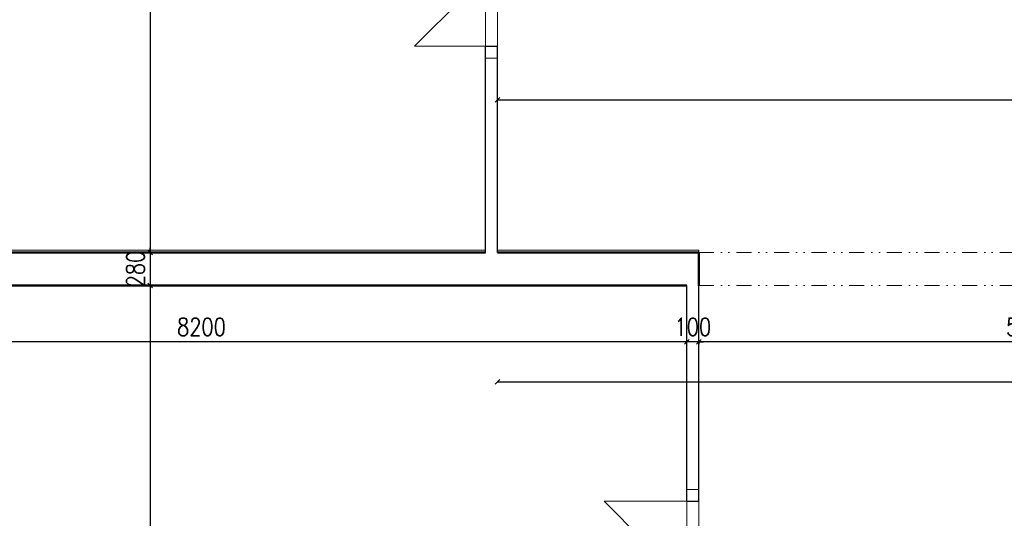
# Model space of a CAD drawing. Header units: millimetres. Extents: x -238874 to 551972, y -298952 to 658415.
# Tile 633 of 656: x 62463 to 70778, y 390534 to 394743. Entities that reach past the tile are written whole.
import ezdxf

# ---------------------------------------------------------------- set-up
doc = ezdxf.new("R2010")
doc.units = ezdxf.units.MM
doc.header["$LTSCALE"] = 20
doc.linetypes.add('DIVIDE2', pattern=[15.875, 6.35, -3.175, 0, -3.175, 0, -3.175])
doc.layers.add('ALP', color=141, linetype='Continuous')
doc.layers.add('KOTY', color=8, linetype='Continuous')
doc.layers.add('NOSNÉ', color=8, linetype='Continuous', lineweight=50)
doc.layers.add('PRUCHODY', color=7, linetype='Continuous', lineweight=18)
doc.styles.add('SIMPLEX', font='SIMPLEX.shx', dxfattribs={"width": 0.8, "bigfont": 'CAD13.shx'})
doc.styles.get("Standard").update_dxf_attribs({"font": 'simplex.shx', "width": 0.8})
doc.dimstyles.new('CKA', dxfattribs={"dimtxt": 200, "dimasz": 40, "dimexe": 20, "dimexo": 0.2, "dimgap": 50, "dimtad": 1, "dimdec": 0, "dimrnd": 1, "dimzin": 0, "dimdsep": 46, "dimtxsty": 'Standard', "dimblk1": 'OBLIQUE', "dimblk2": 'OBLIQUE', "dimsah": 1, "dimcen": 0.09, "dimclrd": 253, "dimclre": 253, "dimclrt": 253, "dimadec": 0, "dimazin": 0, "dimtfac": 1, "dimtdec": 0, "dimtix": 1, "dimtmove": 2, "dimatfit": 3, "dimfxl": 1, "dimtolj": 1, "dimtzin": 0, "dimarcsym": 0})

# ---------------------------------------------------------------- blocks, each defined once
blk = doc.blocks.new('_OBLIQUE')
at = {"color": 0, "linetype": 'ByBlock'}
blk.add_line((-0.5, -0.5), (0.5, 0.5), dxfattribs=at)
blk = doc.blocks.new('*D2562')
at = {"layer": 'DEFPOINTS', "color": 0, "transparency": 16777216}
for p in [(63565.6, 392498.6), (63565.6, 387578.6), (63565.6, 387578.6)]:
    blk.add_point(p, dxfattribs=at)
at = {"layer": 'KOTY', "lineweight": -2, "transparency": 16777216}
for p, q in [((63565.6, 392498.6), (63565.6, 387578.6)), ((63184.8, 387578.6), (63545.6, 387578.6))]:
    blk.add_line(p, q, dxfattribs=at)
at = {"layer": 'KOTY', "lineweight": -2, "transparency": 16777216, "xscale": 40, "yscale": 40, "zscale": 40}
for p, rotation in [((63565.6, 392498.6), 90), ((63565.6, 387578.6), 270)]:
    blk.add_blockref('_OBLIQUE', p, dxfattribs=dict(at, rotation=rotation))
at = {"layer": 'KOTY', "transparency": 16777216, "insert": (63440.6, 390038.6), "char_height": 150, "attachment_point": 5, "rotation": 90, "style": 'SIMPLEX'}
blk.add_mtext('\\A1;4920', dxfattribs=at)
blk = doc.blocks.new('*D2671')
at = {"layer": 'DEFPOINTS', "color": 0, "transparency": 16777216}
for p in [(68198, 392404.6), (73798, 392404.6), (68198, 392024.7)]:
    blk.add_point(p, dxfattribs=at)
at = {"layer": 'KOTY', "lineweight": -2, "transparency": 16777216}
for p, q in [((73798, 392024.7), (68198, 392024.7)), ((68198, 392023.8), (68198, 392004.7))]:
    blk.add_line(p, q, dxfattribs=at)
at = {"layer": 'KOTY', "lineweight": -2, "transparency": 16777216, "xscale": 40, "yscale": 40, "zscale": 40, "rotation": 180}
blk.add_blockref('_OBLIQUE', (68198, 392024.7), dxfattribs=at)
at = {"layer": 'KOTY', "lineweight": -2, "transparency": 16777216, "xscale": 40, "yscale": 40, "zscale": 40}
blk.add_blockref('_OBLIQUE', (73798, 392024.7), dxfattribs=at)
at = {"layer": 'KOTY', "transparency": 16777216, "insert": (70998, 392149.7), "char_height": 150, "attachment_point": 5, "style": 'SIMPLEX'}
blk.add_mtext('\\A1;5600', dxfattribs=at)
blk = doc.blocks.new('*D2677')
at = {"layer": 'DEFPOINTS', "color": 0, "transparency": 16777216}
for p in [(68098, 392264.6), (59898, 392024.7), (59898, 392024.7)]:
    blk.add_point(p, dxfattribs=at)
at = {"layer": 'KOTY', "lineweight": -2, "transparency": 16777216}
for p, q in [((59898, 392405.4), (59898, 392044.7)), ((68098, 392024.7), (59898, 392024.7))]:
    blk.add_line(p, q, dxfattribs=at)
at = {"layer": 'KOTY', "lineweight": -2, "transparency": 16777216, "xscale": 40, "yscale": 40, "zscale": 40, "rotation": 180}
blk.add_blockref('_OBLIQUE', (59898, 392024.7), dxfattribs=at)
at = {"layer": 'KOTY', "lineweight": -2, "transparency": 16777216, "xscale": 40, "yscale": 40, "zscale": 40}
blk.add_blockref('_OBLIQUE', (68098, 392024.7), dxfattribs=at)
at = {"layer": 'KOTY', "transparency": 16777216, "insert": (63998, 392149.7), "char_height": 150, "attachment_point": 5, "style": 'SIMPLEX'}
blk.add_mtext('\\A1;8200', dxfattribs=at)
blk = doc.blocks.new('*D2703')
at = {"layer": 'DEFPOINTS', "color": 0, "transparency": 16777216}
for p in [(63298, 397698.6), (63565.6, 392778.6), (63565.6, 392778.6)]:
    blk.add_point(p, dxfattribs=at)
at = {"layer": 'KOTY', "lineweight": -2, "transparency": 16777216}
for p, q in [((63565.6, 397698.6), (63565.6, 392778.6)), ((63184.8, 392778.6), (63545.6, 392778.6))]:
    blk.add_line(p, q, dxfattribs=at)
at = {"layer": 'KOTY', "lineweight": -2, "transparency": 16777216, "xscale": 40, "yscale": 40, "zscale": 40}
for p, rotation in [((63565.6, 397698.6), 90), ((63565.6, 392778.6), 270)]:
    blk.add_blockref('_OBLIQUE', p, dxfattribs=dict(at, rotation=rotation))
at = {"layer": 'KOTY', "transparency": 16777216, "insert": (63440.6, 395238.6), "char_height": 150, "attachment_point": 5, "rotation": 90, "style": 'SIMPLEX'}
blk.add_mtext('\\A1;4920', dxfattribs=at)
blk = doc.blocks.new('*D2707')
at = {"layer": 'DEFPOINTS', "color": 0, "transparency": 16777216}
for p in [(63565.6, 392778.6), (63565.6, 392498.6), (63565.6, 392498.6)]:
    blk.add_point(p, dxfattribs=at)
at = {"layer": 'KOTY', "lineweight": -2, "transparency": 16777216}
for p, q in [((63565.6, 392778.6), (63565.6, 392818.6)), ((63565.6, 392778.6), (63565.6, 392498.6)), ((63184.8, 392498.6), (63545.6, 392498.6)), ((63565.6, 392498.6), (63565.6, 392458.6))]:
    blk.add_line(p, q, dxfattribs=at)
at = {"layer": 'KOTY', "lineweight": -2, "transparency": 16777216, "xscale": 40, "yscale": 40, "zscale": 40}
for p, rotation in [((63565.6, 392778.6), 270), ((63565.6, 392498.6), 90)]:
    blk.add_blockref('_OBLIQUE', p, dxfattribs=dict(at, rotation=rotation))
at = {"layer": 'KOTY', "transparency": 16777216, "insert": (63440.6, 392638.6), "char_height": 150, "attachment_point": 5, "rotation": 90, "style": 'SIMPLEX'}
blk.add_mtext('\\A1;280', dxfattribs=at)
blk = doc.blocks.new('*D2709')
at = {"layer": 'DEFPOINTS', "color": 0, "transparency": 16777216}
for p in [(68198, 392404.6), (68098, 392264.6), (68098, 392024.7)]:
    blk.add_point(p, dxfattribs=at)
at = {"layer": 'KOTY', "lineweight": -2, "transparency": 16777216}
for p, q in [((68098, 392024.7), (68058, 392024.7)), ((68198, 392024.7), (68098, 392024.7)), ((68098, 391883.8), (68098, 392004.7)), ((68198, 392024.7), (68238, 392024.7))]:
    blk.add_line(p, q, dxfattribs=at)
at = {"layer": 'KOTY', "lineweight": -2, "transparency": 16777216, "xscale": 40, "yscale": 40, "zscale": 40}
blk.add_blockref('_OBLIQUE', (68098, 392024.7), dxfattribs=at)
at = {"layer": 'KOTY', "lineweight": -2, "transparency": 16777216, "xscale": 40, "yscale": 40, "zscale": 40, "rotation": 180}
blk.add_blockref('_OBLIQUE', (68198, 392024.7), dxfattribs=at)
at = {"layer": 'KOTY', "transparency": 16777216, "insert": (68148, 392149.7), "char_height": 150, "attachment_point": 5, "style": 'SIMPLEX'}
blk.add_mtext('\\A1;100', dxfattribs=at)
blk = doc.blocks.new('*D3353')
at = {"layer": 'DEFPOINTS', "color": 0, "transparency": 16777216}
for p in [(82648, 394066.3), (66498, 393338.6), (82648, 393338.6)]:
    blk.add_point(p, dxfattribs=at)
at = {"layer": 'KOTY', "lineweight": -2, "transparency": 16777216}
for p, q in [((66498, 394066.3), (82648, 394066.3)), ((82648, 393719.4), (82648, 394086.3))]:
    blk.add_line(p, q, dxfattribs=at)
at = {"layer": 'KOTY', "lineweight": -2, "transparency": 16777216, "xscale": 40, "yscale": 40, "zscale": 40, "rotation": 180}
blk.add_blockref('_OBLIQUE', (66498, 394066.3), dxfattribs=at)
at = {"layer": 'KOTY', "lineweight": -2, "transparency": 16777216, "xscale": 40, "yscale": 40, "zscale": 40}
blk.add_blockref('_OBLIQUE', (82648, 394066.3), dxfattribs=at)
at = {"layer": 'KOTY', "transparency": 16777216, "insert": (74573, 394191.3), "char_height": 150, "attachment_point": 5, "style": 'SIMPLEX'}
blk.add_mtext('\\A1;16150', dxfattribs=at)
blk = doc.blocks.new('*D3354')
at = {"layer": 'DEFPOINTS', "color": 0, "transparency": 16777216}
for p in [(82648, 391686.3), (66498, 390958.6), (82648, 390958.6)]:
    blk.add_point(p, dxfattribs=at)
at = {"layer": 'KOTY', "lineweight": -2, "transparency": 16777216}
for p, q in [((66498, 391686.3), (82648, 391686.3)), ((82648, 391339.4), (82648, 391706.3))]:
    blk.add_line(p, q, dxfattribs=at)
at = {"layer": 'KOTY', "lineweight": -2, "transparency": 16777216, "xscale": 40, "yscale": 40, "zscale": 40, "rotation": 180}
blk.add_blockref('_OBLIQUE', (66498, 391686.3), dxfattribs=at)
at = {"layer": 'KOTY', "lineweight": -2, "transparency": 16777216, "xscale": 40, "yscale": 40, "zscale": 40}
blk.add_blockref('_OBLIQUE', (82648, 391686.3), dxfattribs=at)
at = {"layer": 'KOTY', "transparency": 16777216, "insert": (74573, 391811.3), "char_height": 150, "attachment_point": 5, "style": 'SIMPLEX'}
blk.add_mtext('\\A1;16150', dxfattribs=at)

msp = doc.modelspace()

# ---------------------------------------------------------------- linework, layer by layer
at = {"layer": 'ALP'}
for p, q in [((66397.962, 392778.626), (66397.962, 394518.626)), ((66397.962, 394518.626), (66497.962, 394518.626)), ((66397.962, 394518.626), (66497.962, 394518.626)), ((66397.962, 392778.626), (66397.962, 394518.626)), ((66497.962, 392778.626), (66497.962, 394518.626)), ((66497.962, 392778.626), (66497.962, 394518.626)), ((68097.962, 390678.626), (68097.962, 392498.626)), ((68097.962, 390678.626), (68097.962, 392498.626)), ((68197.962, 390678.626), (68197.962, 392498.626)), ((68197.962, 390678.626), (68197.962, 392498.626)), ((68097.962, 390678.626), (68197.962, 390678.626)), ((68097.962, 390678.626), (68197.962, 390678.626))]:
    msp.add_line(p, q, dxfattribs=at)
at = {"layer": 'NOSNÉ'}
for p, q in [((66397.962, 392778.626), (56697.962, 392778.626)), ((66497.962, 392778.626), (68197.962, 392778.626)), ((68197.962, 392778.626), (68197.962, 392498.626)), ((68097.962, 392498.626), (59897.962, 392498.626))]:
    msp.add_line(p, q, dxfattribs=at)
at = {"layer": 'PRUCHODY'}
for p, q in [((66397.962, 394518.626), (66397.962, 395718.626)), ((66497.962, 395718.626), (66497.962, 394518.626)), ((66397.962, 395118.626), (65797.962, 394518.626)), ((65797.962, 394518.626), (66397.962, 394518.626)), ((66497.962, 394418.626), (66397.962, 394418.626)), ((66397.962, 392798.626), (56697.962, 392798.626)), ((66497.962, 392798.626), (68197.962, 392798.626)), ((68197.962, 392798.626), (68197.962, 392778.626)), ((68097.962, 390778.626), (68197.962, 390778.626)), ((68097.962, 389978.626), (67397.962, 390678.626)), ((67397.962, 390678.626), (68097.962, 390678.626)), ((68097.962, 389278.626), (68097.962, 390678.626)), ((68197.962, 390678.626), (68197.962, 389278.626))]:
    msp.add_line(p, q, dxfattribs=at)
at = {"layer": 'PRUCHODY', "linetype": 'DIVIDE2'}
for p, q in [((68197.962, 392778.626), (82647.962, 392778.626)), ((68197.962, 392498.626), (82647.962, 392498.626))]:
    msp.add_line(p, q, dxfattribs=at)

# ---------------------------------------------------------------- dimensions: what is measured, and where the dimension line sits
at = {"layer": 'KOTY'}
for base, p1, p2, text, picture, middle in [((63565.603, 392778.626), (63297.962, 397698.626), (63565.603, 392778.626), '4920', '*D2703', (63440.603, 395238.626)), ((63565.603, 392498.626), (63565.603, 392778.626), (63565.603, 392498.626), '280', '*D2707', (63440.603, 392638.626)), ((63565.603, 387578.626), (63565.603, 392498.626), (63565.603, 387578.626), '4920', '*D2562', (63440.603, 390038.626))]:
    dim = msp.add_linear_dim(base=base, p1=p1, p2=p2, angle=270, text=text, dimstyle='CKA', override={"dimtxt": 150, "dimexo": 380.774374, "dimtxsty": 'SIMPLEX', "dimse1": 1, "dimclrd": 256, "dimclre": 256, "dimclrt": 256}, dxfattribs=at)
    dim.commit()
    dim.dimension.update_dxf_attribs({"geometry": picture, "text_midpoint": middle})
for base, p1, p2, text, picture, middle in [((82647.962, 394066.266), (66497.962, 393338.626), (82647.962, 393338.626), '16150', '*D3353', (74572.962, 394191.266)), ((59897.962, 392024.655), (68097.962, 392264.567), (59897.962, 392024.655), '8200', '*D2677', (63997.962, 392149.655)), ((68097.962, 392024.655), (68197.962, 392404.567), (68097.962, 392264.567), '100', '*D2709', (68147.962, 392149.655)), ((68197.962, 392024.655), (73797.962, 392404.567), (68197.962, 392404.567), '5600', '*D2671', (70997.962, 392149.655)), ((82647.962, 391686.266), (66497.962, 390958.626), (82647.962, 390958.626), '16150', '*D3354', (74572.962, 391811.266))]:
    dim = msp.add_linear_dim(base=base, p1=p1, p2=p2, text=text, dimstyle='CKA', override={"dimtxt": 150, "dimexo": 380.774374, "dimtxsty": 'SIMPLEX', "dimse1": 1, "dimclrd": 256, "dimclre": 256, "dimclrt": 256}, dxfattribs=at)
    dim.commit()
    dim.dimension.update_dxf_attribs({"geometry": picture, "text_midpoint": middle})

doc.saveas('drawing.dxf')
